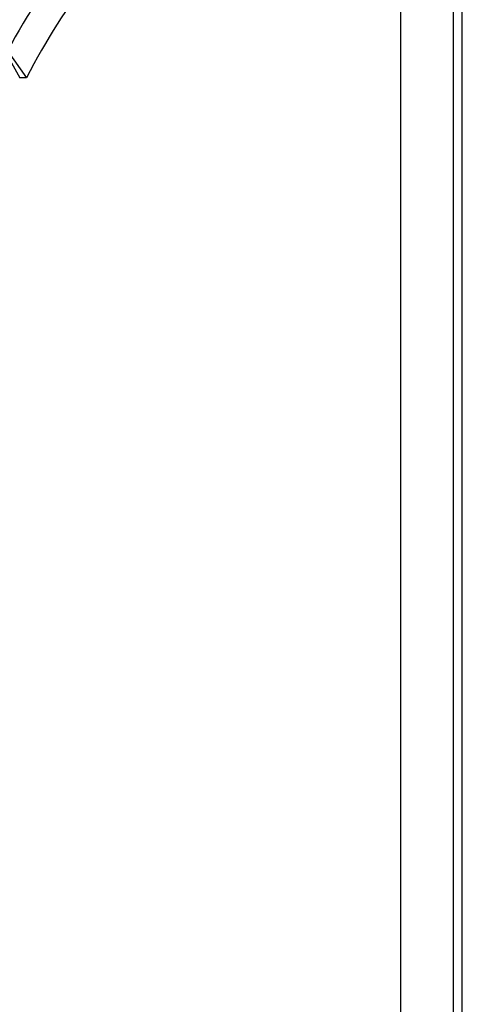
# Model space of a CAD drawing. Header units: inches. Extents: x 24 to 1128, y -69 to 748.
# Tile 285 of 656: x 457 to 469, y 302 to 329. Entities that reach past the tile are written whole.
import ezdxf

# ---------------------------------------------------------------- set-up
doc = ezdxf.new("R2010")
doc.units = ezdxf.units.IN
doc.header["$LTSCALE"] = 32
doc.header["$MEASUREMENT"] = 0
doc.layers.add('Visible (ANSI)', color=7, linetype='Continuous', lineweight=30)

msp = doc.modelspace()

# ---------------------------------------------------------------- linework, layer by layer
at = {"layer": 'Visible (ANSI)'}
for p, q in [((468.78063, 169.86817), (468.78063, 339.73367)), ((467.09548, 284.79617), (467.09548, 334.29617)), ((467.09548, 309.54617), (467.09548, 334.29617)), ((468.53261, 334.54617), (468.53261, 284.54617)), ((468.53261, 334.54617), (468.53261, 309.54617)), ((456.21631, 327.79617), (456.62667, 327.05742)), ((456.29051, 327.79617), (456.81015, 327.05742)), ((456.81015, 327.05742), (456.62667, 327.05742)), ((467.09548, 284.79617), (467.09548, 309.54617)), ((468.53261, 309.54617), (468.53261, 284.54617))]:
    msp.add_line(p, q, dxfattribs=at)
for points, knots in [([(465.65563, 334.85687), (465.45024, 334.85687), (464.91888, 334.85143), (463.76566, 334.63094), (463.29856, 334.49448), (461.89802, 333.94966), (461.02784, 333.41484), (458.75253, 331.56653), (457.42171, 329.8758), (456.29051, 327.79617)], [-38.78541943, -38.78541943, -38.78541943, -38.78541943, -32.29773046, -32.29773046, -27.69801299, -27.69801299, -18.10817505, -18.10817505, -0.05692196, -0.05692196, -0.05692196, -0.05692196]), ([(465.65563, 334.01215), (464.75439, 334.01215), (463.87763, 333.8298), (462.1464, 333.1334), (461.32805, 332.61093), (459.17053, 330.80089), (457.89375, 329.12415), (456.81015, 327.05742)], [-35.80277323, -35.80277323, -35.80277323, -35.80277323, -27.11441232, -27.11441232, -17.85194583, -17.85194583, -0.05753191, -0.05753191, -0.05753191, -0.05753191])]:
    msp.add_open_spline(points, degree=3, knots=knots, dxfattribs=at)

doc.saveas('drawing.dxf')
